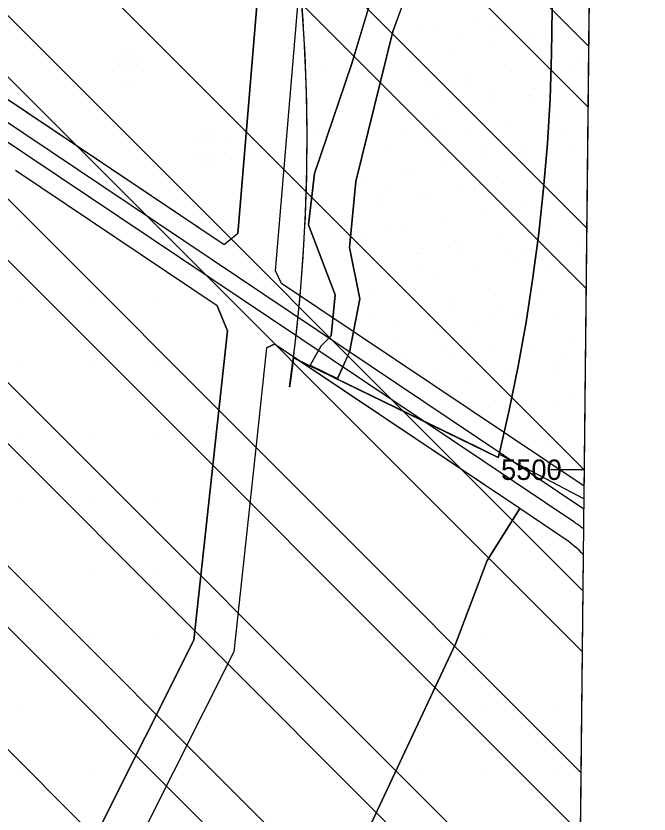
# Model space of a CAD drawing. Extents: x 419109 to 421295, y 4452223 to 4457798.
# Drawn here: x 421062.9 to 421295.4, y 4455373.6 to 4455666.6 of the extents above; entities that cross this region are included whole.
import ezdxf

# ---------------------------------------------------------------- set-up
doc = ezdxf.new("R2010")
doc.units = 0
for name, color, linetype in [('ADAKENARI', 7, 'Continuous'), ('Default', 7, 'Continuous'), ('KALDIRIM_FAT', 7, 'Continuous'), ('PAFTALAMA', 7, 'Continuous'), ('PL_AYA_BOLGE_PARKI', 7, 'Continuous'), ('PL_AYA_PARK_DINLENME', 7, 'Continuous'), ('PL_K_BHA', 7, 'Continuous'), ('PL_KAMU_HİZMET_A', 7, 'Continuous'), ('PL_T_GUNUBIRLIK', 7, 'Continuous'), ('PL_TA_K_DERE', 7, 'Continuous'), ('SN_TR_SIVILASMA', 7, 'Continuous'), ('TR_PARKALANI', 7, 'Continuous'), ('TRFAT_BHA', 7, 'Continuous'), ('TRFAT_GUNUBİRLİK', 7, 'Continuous'), ('TRFAT_KHA', 7, 'Continuous')]:
    doc.layers.add(name, color=color, linetype=linetype)

# ---------------------------------------------------------------- blocks, each defined once
blk = doc.blocks.new('POINT_DISPLAY')
at = {"layer": 'Default'}
blk.add_line((0, 0), (0, 0), dxfattribs=at)

msp = doc.modelspace()

# ---------------------------------------------------------------- linework, layer by layer
at = {"layer": 'ADAKENARI'}
for p, q in [((421144.29, 4455586.77), (421152.1, 4455679.21)), ((421158.19, 4455573.05), (421167.19, 4455679.67)), ((421186.13, 4455648.78), (421195.18, 4455678.97)), ((421206.51, 4455675.19), (421201.22, 4455660.85)), ((421259.58, 4455652.64), (421259.77, 4455669.13)), ((421139.27, 4455582.57), (421022.63, 4455660.74)), ((421201.22, 4455660.85), (421187.64, 4455605.76)), ((421258.99, 4455636.16), (421259.58, 4455652.64)), ((421172.54, 4455608.78), (421186.13, 4455648.78)), ((421258.01, 4455619.7), (421258.99, 4455636.16)), ((421256.64, 4455603.26), (421258.01, 4455619.7)), ((421136.72, 4455560.21), (421062.73, 4455609.79)), ((421170.28, 4455589.91), (421172.54, 4455608.78)), ((421187.64, 4455605.76), (421185.37, 4455581.61)), ((421254.88, 4455586.87), (421256.64, 4455603.26)), ((421180.09, 4455564.26), (421170.28, 4455589.91)), ((421144.29, 4455586.77), (421139.27, 4455582.57)), ((421252.74, 4455570.52), (421254.88, 4455586.87)), ((421185.37, 4455581.61), (421189.15, 4455562.75)), ((421160.43, 4455568.39), (421158.19, 4455573.05)), ((421271.57, 4455493.92), (421160.43, 4455568.39)), ((421250.21, 4455554.22), (421252.74, 4455570.52)), ((421178.58, 4455549.16), (421180.09, 4455564.26)), ((421189.15, 4455562.75), (421185.37, 4455543.12)), ((421136.72, 4455560.21), (421140.51, 4455550.95)), ((421247.29, 4455537.99), (421250.21, 4455554.22)), ((421140.51, 4455550.95), (421136.04, 4455509.5)), ((421154.93, 4455544.8), (421150.95, 4455507.89)), ((421154.93, 4455544.8), (421157.75, 4455546.12)), ((421247.89, 4455485.71), (421157.75, 4455546.12)), ((421243.98, 4455521.84), (421247.29, 4455537.99)), ((421240.3, 4455505.76), (421243.98, 4455521.84)), ((421136.04, 4455509.5), (421128.22, 4455437.47)), ((421150.95, 4455507.89), (421142.84, 4455433.16)), ((421235.86, 4455466.66), (421247.89, 4455485.71)), ((421264.2, 4455474.77), (421247.89, 4455485.71)), ((421267.94, 4455146.77), (421271.3, 4455468.78)), ((421224.43, 4455436.34), (421235.86, 4455466.66)), ((421128.22, 4455437.47), (421062.99, 4455307.75)), ((421186.91, 4455356.57), (421224.43, 4455436.34)), ((421142.84, 4455433.16), (421075.9, 4455300.03))]:
    msp.add_line(p, q, dxfattribs=at)
msp.add_lwpolyline([(421164.79, 4455541.08), (421239.98, 4455504.54), (421240.3, 4455505.76), (421271.52, 4455489.32)], dxfattribs=at)
for centre, radius, start, end in [((420521.66, 4455621.29), 648.11, 352.89129, 7.52382), ((421240.78, 4455439.83), 42.06, 43.4878, 56.1721)]:
    msp.add_arc(centre, radius, start, end, dxfattribs=at)
at = {"layer": 'KALDIRIM_FAT'}
for p, q in [((421271.44, 4455485.57), (421018.73, 4455654.92)), ((421268.1, 4455480.59), (421015.39, 4455649.94))]:
    msp.add_line(p, q, dxfattribs=at)
for radius, start in [(55.06, 56.1231), (49.06, 51.3907)]:
    msp.add_arc((421240.78, 4455439.83), radius, start, 56.1721, dxfattribs=at)
at = {"layer": 'PAFTALAMA'}
msp.add_line((421271.63, 4455500), (421259.13, 4455500), dxfattribs=at)
msp.add_lwpolyline([(419168.18, 4457798.01), (419138.44, 4455021.89), (421266.41, 4454999.4), (421295.36, 4457775.52)], dxfattribs=at)
at = {"layer": 'PL_AYA_BOLGE_PARKI'}
msp.add_line((421271.52, 4455489.32), (421283.96, 4456682.26), dxfattribs=at)
msp.add_lwpolyline([(421216.89, 4455920.89), (421236.23, 4455848.47), (421240.3, 4455832.49), (421243.98, 4455816.42), (421247.29, 4455800.26), (421250.21, 4455784.03), (421252.74, 4455767.74), (421254.89, 4455751.39), (421256.64, 4455734.99), (421258.01, 4455718.56), (421258.99, 4455702.09), (421259.58, 4455685.61), (421259.77, 4455669.13), (421259.58, 4455652.64), (421258.99, 4455636.16), (421258.01, 4455619.7), (421256.64, 4455603.26), (421254.88, 4455586.87), (421252.74, 4455570.52), (421250.21, 4455554.22), (421247.29, 4455537.99), (421243.98, 4455521.84), (421240.3, 4455505.76), (421271.52, 4455489.32)], dxfattribs=at)
at = {"layer": 'PL_AYA_PARK_DINLENME'}
for points in [[(421128.16, 4456002.78), (421151.46, 4455956.18), (421161.71, 4455898.39), (421179.42, 4455840.61), (421181.6, 4455782.36), (421174.05, 4455744.62), (421174.05, 4455720.47), (421186.88, 4455697.83), (421195.18, 4455678.97), (421186.13, 4455648.78), (421172.54, 4455608.78), (421170.28, 4455589.91), (421180.09, 4455564.26), (421178.58, 4455549.16), (421174.81, 4455545.39), (421170.82, 4455538.15)], [(421180.89, 4455533.26), (421185.37, 4455543.12), (421189.15, 4455562.75), (421185.37, 4455581.61), (421187.64, 4455605.76), (421201.22, 4455660.85), (421206.51, 4455675.19), (421201.98, 4455705.38), (421192.17, 4455724.25), (421183.86, 4455734.81), (421185.37, 4455754.43), (421195.18, 4455786.88), (421198.96, 4455811.79), (421197.45, 4455846.5), (421189.15, 4455863.11), (421172.54, 4455895.56), (421163.49, 4455946.88), (421152.17, 4455978.57)], [(421163.36, 4455530.38), (421165.41, 4455546.27), (421167.07, 4455562.22), (421168.33, 4455578.2), (421169.2, 4455594.2), (421169.67, 4455610.22), (421169.75, 4455626.25), (421169.43, 4455642.27), (421168.71, 4455658.29), (421167.6, 4455674.28)], [(421259.77, 4455669.13), (421259.58, 4455652.64), (421258.99, 4455636.16), (421258.01, 4455619.7), (421256.64, 4455603.26), (421254.88, 4455586.87), (421252.74, 4455570.52), (421250.21, 4455554.22), (421247.29, 4455537.99), (421243.98, 4455521.84), (421240.3, 4455505.76), (421239.98, 4455504.54)], [(421170.82, 4455538.15), (421164.79, 4455541.08), (421164.79, 4455541.08), (421164.77, 4455540.98), (421164.76, 4455540.88), (421164.75, 4455540.77), (421164.74, 4455540.67), (421164.72, 4455540.57), (421164.71, 4455540.46), (421164.7, 4455540.36), (421164.68, 4455540.26), (421164.67, 4455540.16), (421164.66, 4455540.05), (421164.64, 4455539.95), (421164.63, 4455539.85), (421164.62, 4455539.74), (421164.61, 4455539.64), (421164.59, 4455539.54), (421164.58, 4455539.44), (421164.57, 4455539.33), (421164.55, 4455539.23), (421164.54, 4455539.13), (421164.53, 4455539.02), (421164.51, 4455538.92), (421164.5, 4455538.82), (421164.49, 4455538.72), (421164.47, 4455538.61), (421164.46, 4455538.51), (421164.45, 4455538.41), (421164.43, 4455538.31), (421164.42, 4455538.2), (421164.41, 4455538.1), (421164.39, 4455538), (421164.38, 4455537.89), (421164.37, 4455537.79), (421164.35, 4455537.69), (421164.34, 4455537.59), (421164.33, 4455537.48), (421164.31, 4455537.38), (421164.3, 4455537.28), (421164.29, 4455537.17), (421164.27, 4455537.07), (421164.26, 4455536.97), (421164.25, 4455536.87), (421164.23, 4455536.76), (421164.22, 4455536.66), (421164.21, 4455536.56), (421164.19, 4455536.46), (421164.18, 4455536.35), (421164.17, 4455536.25), (421164.15, 4455536.15), (421164.14, 4455536.04), (421164.13, 4455535.94), (421164.11, 4455535.84), (421164.1, 4455535.74), (421164.08, 4455535.63), (421164.07, 4455535.53), (421164.06, 4455535.43), (421164.04, 4455535.33), (421164.03, 4455535.22), (421164.02, 4455535.12), (421164, 4455535.02), (421163.99, 4455534.91), (421163.97, 4455534.81), (421163.96, 4455534.71), (421163.95, 4455534.61), (421163.93, 4455534.5), (421163.92, 4455534.4), (421163.9, 4455534.3), (421163.89, 4455534.2), (421163.88, 4455534.09), (421163.86, 4455533.99), (421163.85, 4455533.89), (421163.83, 4455533.78), (421163.82, 4455533.68), (421163.81, 4455533.58), (421163.79, 4455533.48), (421163.78, 4455533.37), (421163.76, 4455533.27), (421163.75, 4455533.17), (421163.74, 4455533.07), (421163.72, 4455532.96), (421163.71, 4455532.86), (421163.69, 4455532.76), (421163.68, 4455532.65), (421163.67, 4455532.55), (421163.65, 4455532.45), (421163.64, 4455532.35), (421163.62, 4455532.24), (421163.61, 4455532.14), (421163.59, 4455532.04), (421163.58, 4455531.94), (421163.57, 4455531.83), (421163.55, 4455531.73), (421163.54, 4455531.63), (421163.52, 4455531.53), (421163.51, 4455531.42), (421163.49, 4455531.32), (421163.48, 4455531.22), (421163.47, 4455531.12), (421163.45, 4455531.01), (421163.44, 4455530.91), (421163.42, 4455530.81), (421163.41, 4455530.7), (421163.39, 4455530.6), (421163.38, 4455530.5), (421163.36, 4455530.4), (421163.36, 4455530.38)], [(421239.98, 4455504.54), (421232.37, 4455508.27), (421180.89, 4455533.26)]]:
    msp.add_lwpolyline(points, dxfattribs=at)
at = {"layer": 'PL_K_BHA'}
for p, q in [((421136.72, 4455560.21), (421062.73, 4455609.79)), ((421140.51, 4455550.95), (421136.72, 4455560.21)), ((421136.04, 4455509.5), (421140.51, 4455550.95)), ((421128.22, 4455437.47), (421136.04, 4455509.5)), ((421062.99, 4455307.75), (421128.22, 4455437.47))]:
    msp.add_line(p, q, dxfattribs=at)
at = {"layer": 'PL_KAMU_HİZMET_A'}
for p, q in [((421247.89, 4455485.71), (421235.86, 4455466.66)), ((421264.2, 4455474.77), (421247.89, 4455485.71)), ((421235.86, 4455466.66), (421224.43, 4455436.34)), ((421224.43, 4455436.34), (421186.91, 4455356.57))]:
    msp.add_line(p, q, dxfattribs=at)
msp.add_lwpolyline([(421267.91, 4455143.05), (421267.94, 4455146.77), (421271.3, 4455468.78)], dxfattribs=at)
msp.add_arc((421240.78, 4455439.83), 42.06, 43.4878, 56.1721, dxfattribs=at)
at = {"layer": 'PL_T_GUNUBIRLIK'}
msp.add_lwpolyline([(421152.1, 4455679.21), (421144.29, 4455586.77), (421139.27, 4455582.57), (421022.63, 4455660.74), (421020.06, 4455662.39), (421017.43, 4455663.94), (421014.74, 4455665.39), (421012, 4455666.74)], dxfattribs=at)
at = {"layer": 'PL_TA_K_DERE'}
for p, q in [((421154.93, 4455544.8), (421150.95, 4455507.89)), ((421157.75, 4455546.12), (421154.93, 4455544.8)), ((421164.78, 4455541.4), (421157.75, 4455546.12)), ((421166.5, 4455540.25), (421164.79, 4455541.08)), ((421247.89, 4455485.71), (421166.5, 4455540.25)), ((421170.94, 4455538.38), (421180.98, 4455533.46)), ((421150.95, 4455507.89), (421142.84, 4455433.16)), ((421235.86, 4455466.66), (421247.89, 4455485.71)), ((421224.43, 4455436.34), (421235.86, 4455466.66)), ((421186.91, 4455356.57), (421224.43, 4455436.34)), ((421142.84, 4455433.16), (421075.9, 4455300.03))]:
    msp.add_line(p, q, dxfattribs=at)
for points in [[(421128.16, 4456002.78), (421151.46, 4455956.18), (421161.71, 4455898.39), (421179.42, 4455840.61), (421181.6, 4455782.36), (421174.05, 4455744.62), (421174.05, 4455720.47), (421186.88, 4455697.83), (421195.18, 4455678.97), (421186.13, 4455648.78), (421172.54, 4455608.78), (421170.28, 4455589.91), (421180.09, 4455564.26), (421178.58, 4455549.16), (421174.81, 4455545.39), (421170.94, 4455538.38)], [(421180.98, 4455533.46), (421185.37, 4455543.12), (421189.15, 4455562.75), (421185.37, 4455581.61), (421187.64, 4455605.76), (421201.22, 4455660.85), (421206.51, 4455675.19), (421201.98, 4455705.38), (421192.17, 4455724.25), (421183.86, 4455734.81), (421185.37, 4455754.43), (421195.18, 4455786.88), (421198.96, 4455811.79), (421197.45, 4455846.5), (421189.15, 4455863.11), (421172.54, 4455895.56), (421163.49, 4455946.88), (421152.17, 4455978.57)], [(421163.36, 4455530.38), (421163.36, 4455530.4), (421163.38, 4455530.5), (421163.39, 4455530.6), (421163.4, 4455530.71), (421163.42, 4455530.81), (421163.43, 4455530.91), (421163.44, 4455531.01), (421163.46, 4455531.12), (421163.47, 4455531.22), (421164.78, 4455541.4)], [(421164.79, 4455541.08), (421164.77, 4455540.98), (421164.76, 4455540.88), (421164.75, 4455540.77), (421164.74, 4455540.67), (421164.72, 4455540.57), (421164.71, 4455540.46), (421164.7, 4455540.36), (421164.68, 4455540.26), (421164.67, 4455540.16), (421164.66, 4455540.05), (421164.64, 4455539.95), (421164.63, 4455539.85), (421164.62, 4455539.74), (421164.61, 4455539.64), (421164.59, 4455539.54), (421164.58, 4455539.44), (421164.57, 4455539.33), (421164.55, 4455539.23), (421164.54, 4455539.13), (421164.53, 4455539.02), (421164.51, 4455538.92), (421164.5, 4455538.82), (421164.49, 4455538.72), (421164.47, 4455538.61), (421164.46, 4455538.51), (421164.45, 4455538.41), (421164.43, 4455538.31), (421164.42, 4455538.2), (421164.41, 4455538.1), (421164.39, 4455538), (421164.38, 4455537.89), (421164.37, 4455537.79), (421164.35, 4455537.69), (421164.34, 4455537.59), (421164.33, 4455537.48), (421164.31, 4455537.38), (421164.3, 4455537.28), (421164.29, 4455537.17), (421164.27, 4455537.07), (421164.26, 4455536.97), (421164.25, 4455536.87), (421164.23, 4455536.76), (421164.22, 4455536.66), (421164.21, 4455536.56), (421164.19, 4455536.46), (421164.18, 4455536.35), (421164.17, 4455536.25), (421164.15, 4455536.15), (421164.14, 4455536.04), (421164.13, 4455535.94), (421164.11, 4455535.84), (421164.1, 4455535.74), (421164.08, 4455535.63), (421164.07, 4455535.53), (421164.06, 4455535.43), (421164.04, 4455535.33), (421164.03, 4455535.22), (421164.02, 4455535.12), (421164, 4455535.02), (421163.99, 4455534.91), (421163.97, 4455534.81), (421163.96, 4455534.71), (421163.95, 4455534.61), (421163.93, 4455534.5), (421163.92, 4455534.4), (421163.9, 4455534.3), (421163.89, 4455534.2), (421163.88, 4455534.09), (421163.86, 4455533.99), (421163.85, 4455533.89), (421163.83, 4455533.78), (421163.82, 4455533.68), (421163.81, 4455533.58), (421163.79, 4455533.48), (421163.78, 4455533.37), (421163.76, 4455533.27), (421163.75, 4455533.17), (421163.74, 4455533.07), (421163.72, 4455532.96), (421163.71, 4455532.86), (421163.69, 4455532.76), (421163.68, 4455532.65), (421163.67, 4455532.55), (421163.65, 4455532.45), (421163.64, 4455532.35), (421163.62, 4455532.24), (421163.61, 4455532.14), (421163.59, 4455532.04), (421163.58, 4455531.94), (421163.57, 4455531.83), (421163.55, 4455531.73), (421163.54, 4455531.63), (421163.52, 4455531.53), (421163.51, 4455531.42), (421163.49, 4455531.32), (421163.48, 4455531.22), (421163.47, 4455531.12), (421163.45, 4455531.01), (421163.44, 4455530.91), (421163.42, 4455530.81), (421163.41, 4455530.7), (421163.39, 4455530.6), (421163.38, 4455530.5), (421163.36, 4455530.4), (421163.36, 4455530.38)]]:
    msp.add_lwpolyline(points, dxfattribs=at)
at = {"layer": 'SN_TR_SIVILASMA'}
for p, q in [((421273.25, 4455655.37), (420276.01, 4456652.61)), ((421273.02, 4455633.15), (420276.28, 4456629.89)), ((421272.55, 4455588.71), (420264.03, 4456597.24)), ((421272.32, 4455566.5), (420257.91, 4456580.91)), ((421271.63, 4455499.84), (420239.54, 4456531.93)), ((421271.16, 4455455.4), (420227.3, 4456499.27)), ((421270.93, 4455433.18), (420221.05, 4456483.06)), ((421270.47, 4455388.74), (420206.08, 4456453.13)), ((421270.24, 4455366.53), (420198.6, 4456438.16)), ((421269.77, 4455322.09), (420183.63, 4456408.23)), ((421269.54, 4455299.87), (420176.15, 4456393.26)), ((421269.08, 4455255.43), (420161.18, 4456363.33)), ((421268.85, 4455233.21), (420151.38, 4456350.68)), ((421268.38, 4455188.77), (420123.47, 4456333.68))]:
    msp.add_line(p, q, dxfattribs=at)
at = {"layer": 'TRFAT_BHA'}
for p, q in [((421064.85, 4455588.16), (421064.85, 4455588.16)), ((421089.85, 4455588.16), (421089.85, 4455588.16)), ((421064.85, 4455563.16), (421064.85, 4455563.16)), ((421089.85, 4455563.16), (421089.85, 4455563.16)), ((421114.85, 4455563.16), (421114.85, 4455563.16)), ((421064.85, 4455538.16), (421064.85, 4455538.16)), ((421089.85, 4455538.16), (421089.85, 4455538.16)), ((421114.85, 4455538.16), (421114.85, 4455538.16)), ((421064.85, 4455513.16), (421064.85, 4455513.16)), ((421089.85, 4455513.16), (421089.85, 4455513.16)), ((421114.85, 4455513.16), (421114.85, 4455513.16)), ((421064.85, 4455488.16), (421064.85, 4455488.16)), ((421089.85, 4455488.16), (421089.85, 4455488.16)), ((421114.85, 4455488.16), (421114.85, 4455488.16)), ((421064.85, 4455463.16), (421064.85, 4455463.16)), ((421089.85, 4455463.16), (421089.85, 4455463.16)), ((421114.85, 4455463.16), (421114.85, 4455463.16)), ((421064.85, 4455438.16), (421064.85, 4455438.16)), ((421089.85, 4455438.16), (421089.85, 4455438.16)), ((421114.85, 4455438.16), (421114.85, 4455438.16)), ((421064.85, 4455413.16), (421064.85, 4455413.16)), ((421089.85, 4455413.16), (421089.85, 4455413.16)), ((421114.85, 4455413.16), (421114.85, 4455413.16)), ((421064.85, 4455388.16), (421064.85, 4455388.16)), ((421089.85, 4455388.16), (421089.85, 4455388.16))]:
    msp.add_line(p, q, dxfattribs=at)
at = {"layer": 'TRFAT_GUNUBİRLİK'}
for p, q in [((421102.1, 4455653.82), (421102.1, 4455653.82)), ((421105.85, 4455653.82), (421105.85, 4455653.82)), ((421098.35, 4455650.07), (421098.35, 4455650.07)), ((421102.1, 4455650.07), (421102.1, 4455650.07)), ((421105.85, 4455650.07), (421105.85, 4455650.07)), ((421109.6, 4455650.07), (421109.6, 4455650.07)), ((421098.35, 4455646.32), (421098.35, 4455646.32)), ((421102.1, 4455646.32), (421102.1, 4455646.32)), ((421105.85, 4455646.32), (421105.85, 4455646.32)), ((421109.6, 4455646.32), (421109.6, 4455646.32)), ((421102.1, 4455642.57), (421102.1, 4455642.57)), ((421105.85, 4455642.57), (421105.85, 4455642.57)), ((421132.1, 4455623.82), (421132.1, 4455623.82)), ((421135.85, 4455623.82), (421135.85, 4455623.82)), ((421128.35, 4455620.07), (421128.35, 4455620.07)), ((421132.1, 4455620.07), (421132.1, 4455620.07)), ((421135.85, 4455620.07), (421135.85, 4455620.07)), ((421139.6, 4455620.07), (421139.6, 4455620.07)), ((421128.35, 4455616.32), (421128.35, 4455616.32)), ((421132.1, 4455616.32), (421132.1, 4455616.32)), ((421135.85, 4455616.32), (421135.85, 4455616.32)), ((421139.6, 4455616.32), (421139.6, 4455616.32)), ((421132.1, 4455612.57), (421132.1, 4455612.57)), ((421135.85, 4455612.57), (421135.85, 4455612.57))]:
    msp.add_line(p, q, dxfattribs=at)
at = {"layer": 'TRFAT_KHA'}
for p, q in [((421235.37, 4455463.17), (421235.37, 4455463.17)), ((421260.37, 4455463.17), (421260.37, 4455463.17)), ((421235.37, 4455438.17), (421235.37, 4455438.17)), ((421260.37, 4455438.17), (421260.37, 4455438.17)), ((421235.37, 4455413.17), (421235.37, 4455413.17)), ((421260.37, 4455413.17), (421260.37, 4455413.17)), ((421210.37, 4455388.17), (421210.37, 4455388.17)), ((421235.37, 4455388.17), (421235.37, 4455388.17)), ((421260.37, 4455388.17), (421260.37, 4455388.17))]:
    msp.add_line(p, q, dxfattribs=at)

# ---------------------------------------------------------------- block references
at = {"layer": 'TR_PARKALANI', "xscale": 0.1, "yscale": 0.10000000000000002}
for p in [(421211.3, 4455662.49), (421216.86, 4455661.61), (421231.64, 4455664.22), (421241.71, 4455662.21), (421270.41, 4455663.3), (421168.66, 4455660.34), (421202.09, 4455659.01), (421226.07, 4455659.89), (421237.94, 4455661.14), (421170.16, 4455655.63), (421184.94, 4455658.24), (421202.1, 4455657.18), (421253.07, 4455657.84), (421268.53, 4455658.37), (421223.53, 4455652.63), (421238.3, 4455655.24), (421255.62, 4455654.68), (421208.75, 4455650.03), (421271.11, 4455650.91), (421170.69, 4455648.13), (421208.7, 4455647.72), (421260.42, 4455646.79), (421267.81, 4455648.53), (421176.82, 4455646.65), (421244.96, 4455646.26), (421215.41, 4455641.05), (421230.19, 4455643.65), (421200.64, 4455638.44), (421222.6, 4455640.19), (421229.05, 4455640.62), (421253.01, 4455639.91), (421237.37, 4455637.59), (421251.62, 4455637.28), (421267.08, 4455637.81), (421236.85, 4455634.67), (421253.39, 4455634.94), (421207.3, 4455629.46), (421217.56, 4455630.98), (421222.07, 4455632.07), (421262.22, 4455630.4), (421258.28, 4455628.3), (421172.62, 4455624.5), (421175.37, 4455626.09), (421220, 4455625.42), (421243.51, 4455625.69), (421258.97, 4455626.23), (421263.47, 4455623.91), (421204.36, 4455623.1), (421213.96, 4455620.48), (421228.73, 4455623.09), (421199.19, 4455617.88), (421233.9, 4455617.89), (421248.67, 4455615.29), (421250.17, 4455616.71), (421265.63, 4455617.25), (421235.4, 4455614.11), (421244.5, 4455614.43), (421205.85, 4455608.9), (421208.66, 4455610.46), (421220.62, 4455611.5), (421191.08, 4455606.29), (421256.83, 4455607.73), (421272.29, 4455608.27), (421200.88, 4455603.4), (421231.3, 4455603.12), (421233.01, 4455604.79), (421242.06, 4455605.13), (421257.52, 4455605.66), (421259.99, 4455604.21), (421197.17, 4455600.82), (421212.51, 4455599.92), (421215.65, 4455600.8), (421227.28, 4455602.52), (421197.74, 4455597.31), (421245.2, 4455595.59), (421248.72, 4455596.15), (421264.18, 4455596.68), (421266.18, 4455594.56), (421233.94, 4455593.54), (421198.28, 4455588.63), (421204.4, 4455588.33), (421219.17, 4455590.94), (421257.39, 4455589.44), (421189.63, 4455585.73), (421270.84, 4455587.7), (421224.12, 4455584.27), (421240.6, 4455584.56), (421256.07, 4455585.1), (421188.28, 4455580.31), (421212.18, 4455581.1), (421225.83, 4455581.96), (421242.59, 4455580.82), (421271.29, 4455581.91), (421196.29, 4455576.75), (421211.06, 4455579.35), (421226.95, 4455578.5), (421248.46, 4455578.59), (421212.63, 4455574.63), (421247.27, 4455575.58), (421257.29, 4455574.04), (421262.73, 4455576.12), (421232.49, 4455572.98), (421167.69, 4455568.15), (421202.95, 4455567.77), (421217.72, 4455570.37), (421209.58, 4455566.33), (421253.05, 4455564.82), (421268.69, 4455567.14), (421269.39, 4455567.14), (421171.02, 4455564.4), (421193.94, 4455564.01), (421239.15, 4455564), (421254.62, 4455564.53), (421224.38, 4455561.39), (421194.84, 4455556.18), (421209.61, 4455558.79), (421223.48, 4455558.8), (421238.25, 4455556.2), (421239.57, 4455558.07), (421203.73, 4455554.11), (421245.81, 4455555.02), (421261.28, 4455555.55), (421231.04, 4455552.41), (421201.5, 4455547.2), (421216.27, 4455549.81), (421228.08, 4455548.43), (421249.58, 4455545.12), (421267.94, 4455546.57), (421205.24, 4455541.71), (421220.88, 4455544.03), (421237.7, 4455543.43), (421253.16, 4455543.97), (421264.35, 4455542.52), (421222.93, 4455540.83), (421208.16, 4455538.22), (421217.05, 4455535.96), (421234.78, 4455536.5), (421261.25, 4455538.21), (421244.36, 4455534.45), (421259.83, 4455534.99), (421229.59, 4455531.85), (421246.97, 4455530.35), (421266.49, 4455526.01), (421232.18, 4455521.73), (421236.25, 4455522.87), (421243.53, 4455522.24), (421251.71, 4455523.4), (421260.87, 4455522.82), (421252.36, 4455517.69), (421258.37, 4455514.42), (421258.27, 4455508.05)]:
    msp.add_blockref('POINT_DISPLAY', p, dxfattribs=at)

# ---------------------------------------------------------------- texts
at = {"layer": 'PAFTALAMA'}
msp.add_text('5500', height=7.5, dxfattribs=at).set_placement((421241, 4455496.25))

doc.saveas('drawing.dxf')
